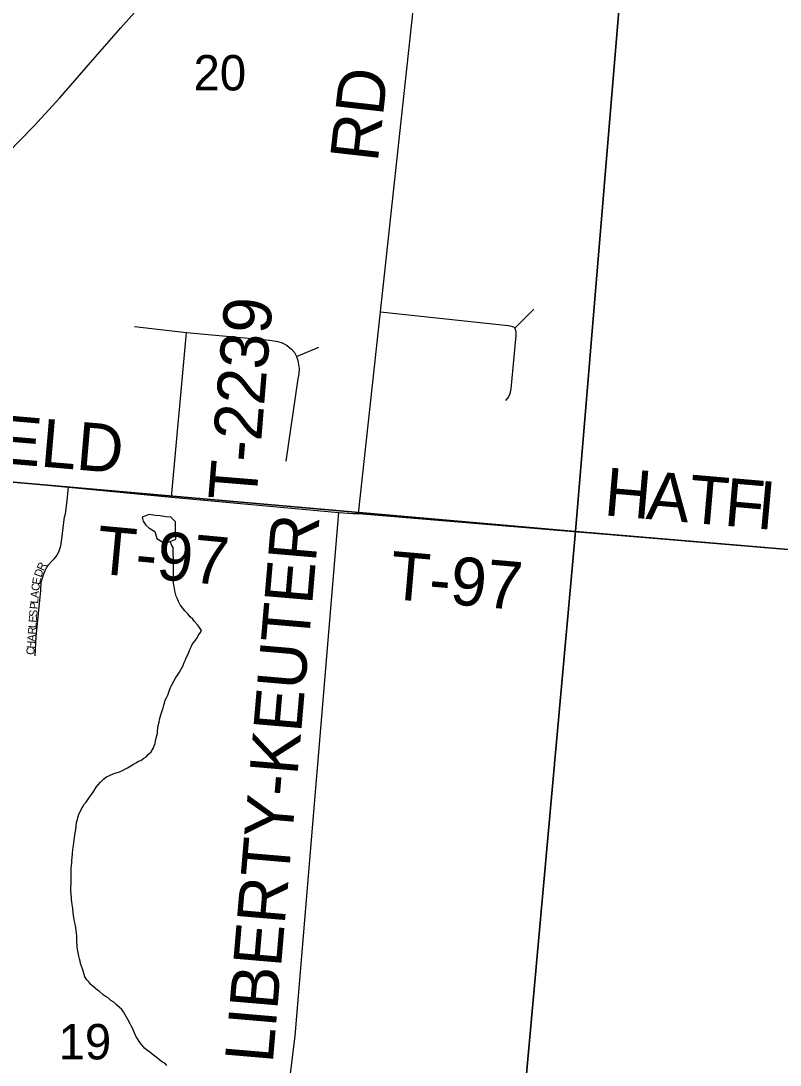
# Model space of a CAD drawing. Extents: x 1310247 to 1664935, y 284496 to 704931.
# Drawn here: x 1500802 to 1505542, y 533879 to 540403 of the extents above; entities that cross this region are included whole.
import ezdxf

# ---------------------------------------------------------------- set-up
doc = ezdxf.new("R2010")
doc.units = 0
for name, color, linetype in [('GM_P_State_Location', 7, 'Continuous'), ('GM_P_State_Shield', 7, 'Continuous'), ('GM_X_County', 7, 'Continuous'), ('GM_X_County_Subdivision_Text', 7, 'Continuous'), ('GM_X_Minor_River', 7, 'Continuous'), ('GM_X_Minor_River_Text', 7, 'Continuous'), ('GM_X_State_Location', 7, 'Continuous'), ('GM_X_Township_Subdivision', 7, 'Continuous'), ('GM_X_US_Location', 7, 'Continuous')]:
    doc.layers.add(name, color=color, linetype=linetype)

msp = doc.modelspace()

# ---------------------------------------------------------------- linework, layer by layer
at = {"layer": 'GM_P_State_Shield'}
msp.add_lwpolyline([(1497842.4, 537280.6), (1497890.5, 537313.9), (1498090.9, 537463.7), (1498260.7, 537596.1), (1498392.4, 537696.8), (1498610.3, 537858.8), (1498790.1, 537991), (1499068.3, 538203.2), (1499355, 538437.2), (1499637.6, 538669.3), (1499911.9, 538887.6), (1500198.7, 539125.6), (1500428, 539312.9), (1500585.9, 539451.6), (1500717.4, 539576.9), (1500882.1, 539745.6), (1501044.9, 539922.3), (1501236.8, 540142.5), (1501424.7, 540358.7), (1501682.6, 540649.6)], dxfattribs=at)
at = {"layer": 'GM_X_County'}
for points in [[(1504714.5, 542624.4), (1504265.1, 537211.9), (1498759.4, 537695), (1499279.9, 543164.2)], [(1504740.5, 542623.8), (1510260.5, 542198.5), (1509753.1, 536749.2), (1504265.1, 537211.9), (1504714.5, 542624.4)], [(1504265.1, 537211.9), (1503657, 530478.8), (1503167.8, 530511.9), (1498155.8, 530987.7), (1498759.4, 537695)], [(1504265.1, 537211.9), (1509753.1, 536749.2), (1509752.4, 536705.9), (1509175.9, 529957.5), (1508208, 530053.6), (1503657, 530478.8)]]:
    msp.add_lwpolyline(points, close=True, dxfattribs=at)
at = {"layer": 'GM_X_County_Subdivision_Text'}
for points in [[(1502908.7, 537324.7), (1503046.2, 538585.4), (1503251.6, 540468.6), (1503227.4, 540555.4), (1503207.5, 540660.2), (1503488.5, 542713.6)], [(1503046.2, 538585.4), (1503844.4, 538499.4), (1503864.7, 538494.7), (1503876.9, 538491.8), (1503885.1, 538482.8), (1503890.7, 538469.6), (1503891.7, 538459), (1503892, 538436.5), (1503859.8, 538103.9), (1503854.3, 538073), (1503846.6, 538053.2), (1503826.8, 538031.2)], [(1503885.1, 538482.8), (1504005.1, 538600.9)], [(1501510.6, 538494.6), (1501835.3, 538455.7), (1502355, 538408.7), (1502406.6, 538400.8), (1502433, 538391.5), (1502464.7, 538374.3), (1502491.1, 538351.9), (1502509.6, 538330.7), (1502522.5, 538306.5), (1502530.8, 538280.5), (1502538.7, 538230.3), (1502537.4, 538198.6), (1502530.8, 538165.6), (1502455.5, 537652.8)], [(1501741.2, 537427.2), (1501835.3, 538455.7)], [(1502522.5, 538306.5), (1502662.6, 538363.9)], [(1498392.4, 537696.8), (1500053.6, 537587.2), (1501098.2, 537489.2), (1501741.2, 537427.2), (1502787.7, 537330.7)], [(1502000.9, 530629.2), (1502097.5, 531714.6), (1502112.7, 531805.8), (1502133.5, 531909), (1502174.9, 532004.5), (1502183.8, 532064.7), (1502222.2, 533132.2), (1502228.3, 533196.3), (1502246.8, 533229.4), (1502266.7, 533249.4), (1502310.6, 533260.2), (1502383.4, 533260.9), (1502406, 533274.8), (1502416, 533294), (1502422.8, 533316.6), (1502513.1, 534062.2), (1502787.7, 537330.7), (1502875.3, 537325.4), (1502908.7, 537324.7)], [(1502908.7, 537324.7), (1505644.6, 537095.4), (1506035.3, 537044)]]:
    msp.add_lwpolyline(points, dxfattribs=at)
at = {"layer": 'GM_X_Minor_River'}
for points in [[(1501769.2, 537165.7), (1501766.4, 537215.9), (1501767.1, 537244), (1501767.9, 537274.1), (1501738.4, 537302.9), (1501708.3, 537303.7), (1501670.3, 537310.6), (1501640.2, 537313.3), (1501602.2, 537318.3), (1501559.6, 537301.2)], [(1501559.6, 537301.2), (1501565, 537277), (1501582.5, 537252.5), (1501600.2, 537236), (1501637.8, 537213), (1501650.8, 537168.6), (1501688.4, 537145.6), (1501712.4, 537143), (1501732.7, 537150.5), (1501769.2, 537165.7)]]:
    msp.add_lwpolyline(points, dxfattribs=at)
at = {"layer": 'GM_X_Minor_River_Text'}
for points in [[(1501843, 536442.6), (1501851.7, 536462.4), (1501856.2, 536476.2), (1501866.9, 536495.9), (1501873.3, 536509.8), (1501885.9, 536525.4), (1501898.5, 536541), (1501911.3, 536564.7), (1501921.9, 536580.4), (1501928.4, 536594.2), (1501916.9, 536612.6), (1501903.4, 536629.1), (1501886, 536649.6), (1501874.4, 536664), (1501858.9, 536680.5), (1501843.4, 536699), (1501826, 536717.6), (1501810.5, 536736.1), (1501797, 536754.5), (1501785.6, 536774.9), (1501776.3, 536795.3), (1501770.7, 536809.4), (1501767.2, 536825.6), (1501763.7, 536841.7), (1501760.2, 536857.9), (1501756.8, 536876), (1501755.4, 536894.1), (1501754.1, 536916.2), (1501754.6, 536930.2), (1501755.2, 536948.2), (1501753.7, 536962.2), (1501754.4, 536986.3), (1501755.1, 537006.3), (1501753.6, 537020.3), (1501754, 537034.4), (1501754.5, 537048.4), (1501753.1, 537066.4), (1501751.5, 537080.5), (1501752.1, 537098.5), (1501752.6, 537112.5), (1501744.2, 537125.6), (1501732.7, 537150.5)], [(1501151.3, 534660.7), (1501150.2, 534686.8), (1501147.2, 534718.9), (1501142.2, 534751.2), (1501137, 534775.4), (1501131.8, 534801.6), (1501128.8, 534829.7), (1501125.7, 534857.9), (1501122.4, 534882), (1501119, 534898.1), (1501117.5, 534914.2), (1501117.9, 534928.2), (1501116.4, 534942.3), (1501113.3, 534970.4), (1501113.9, 534988.5), (1501114.6, 535010.5), (1501115.1, 535024.5), (1501115.5, 535038.5), (1501116.1, 535056.5), (1501114.6, 535070.6), (1501115, 535084.6), (1501115.9, 535110.6), (1501118.9, 535140.6), (1501119.5, 535158.6), (1501122, 535174.5), (1501122.9, 535200.6), (1501125.8, 535226.5), (1501130.6, 535250.4), (1501131.1, 535266.4), (1501133.7, 535284.4), (1501136.2, 535300.3), (1501138.8, 535316.3), (1501141.2, 535330.2), (1501143.9, 535350.2), (1501146.6, 535370.1), (1501149.4, 535394.1), (1501154, 535414), (1501158.6, 535431.9), (1501163.1, 535445.8), (1501171.7, 535461.5), (1501178.2, 535475.4), (1501188.8, 535493.1), (1501195.3, 535506.9), (1501209.9, 535522.5), (1501226.7, 535546), (1501241.6, 535569.6), (1501256.3, 535591.2), (1501271.2, 535614.7), (1501283.7, 535630.4), (1501298.3, 535646), (1501317.1, 535665.4), (1501335.6, 535678.9), (1501354, 535688.3), (1501378.4, 535697.6), (1501396.7, 535705), (1501417, 535710.4), (1501435.4, 535719.9), (1501453.8, 535729.3), (1501468.1, 535736.9), (1501488.6, 535748.3), (1501505, 535759.8), (1501519.3, 535767.4), (1501535.7, 535776.9), (1501550, 535782.4), (1501568.5, 535795.9), (1501582.9, 535805.5), (1501597.4, 535821.1), (1501616, 535836.5), (1501628.9, 535860.2), (1501633.4, 535874), (1501639.8, 535887.9), (1501642.4, 535903.8), (1501647, 535923.7), (1501654, 535951.5), (1501654.5, 535967.6), (1501657, 535981.5), (1501659.6, 535999.5), (1501664.3, 536021.3), (1501666.9, 536037.3), (1501675.9, 536067.1), (1501682.8, 536092.9), (1501689.4, 536110.7), (1501693.9, 536126.6), (1501698.4, 536140.5), (1501703, 536158.4), (1501711.6, 536174.2), (1501718.1, 536190), (1501724.7, 536207.8), (1501729.2, 536221.7), (1501735.8, 536237.5), (1501742.2, 536251.3), (1501757.2, 536276.9), (1501770, 536300.6), (1501778.5, 536314.3), (1501791.2, 536334), (1501804, 536357.6), (1501814.7, 536375.3), (1501821.3, 536393.2), (1501827.8, 536407), (1501834.3, 536422.8), (1501843, 536442.6)], [(1501712.2, 533876), (1501700.6, 533890.4), (1501686.7, 533896.8), (1501669, 533909.4), (1501655.4, 533921.8), (1501637.7, 533934.4), (1501622.1, 533946.9), (1501604.5, 533961.5), (1501588.7, 533972), (1501573.1, 533984.5), (1501553.7, 534007.1), (1501540.3, 534025.6), (1501526.9, 534046), (1501519.3, 534060.3), (1501506.2, 534088.7), (1501498.8, 534109), (1501489.2, 534123.3), (1501483.7, 534137.5), (1501468.5, 534164), (1501460.9, 534178.3), (1501453.3, 534192.6), (1501441.9, 534210.9), (1501432.3, 534225.3), (1501414.7, 534239.8), (1501399.1, 534254.3), (1501381.6, 534270.9), (1501363.8, 534281.5), (1501346.3, 534298), (1501328.6, 534308.6), (1501314.8, 534317), (1501293.4, 534337.8), (1501279.6, 534346.2), (1501252.2, 534369.1), (1501238.6, 534381.5), (1501225, 534398), (1501213.4, 534412.3), (1501200, 534430.8), (1501194.7, 534453), (1501185.5, 534479.3), (1501180.1, 534497.5), (1501174.6, 534513.7), (1501171, 534527.9), (1501167.5, 534542), (1501164.1, 534560.1), (1501158.8, 534582.3), (1501155.4, 534600.5), (1501153.9, 534616.6), (1501152.4, 534632.6), (1501150.8, 534646.7), (1501151.3, 534660.7)]]:
    msp.add_lwpolyline(points, dxfattribs=at)
at = {"layer": 'GM_X_State_Location'}
msp.add_lwpolyline([(1500890.1, 536436.1), (1500897.9, 536556.4), (1500918.2, 536761.2), (1500926, 536844.1), (1500929.2, 536895.7), (1500933.8, 536916), (1500938.5, 536928.5), (1500944.8, 536948.9), (1500952.6, 536969.2), (1500962, 536984.8), (1500974.5, 537005.1), (1500993.3, 537025.5), (1501008.9, 537042.7), (1501021.4, 537056.7), (1501038.6, 537086.4), (1501051.1, 537124), (1501058.9, 537181.8), (1501066.7, 537255.3), (1501074.6, 537302.2), (1501079.2, 537322.5), (1501088.6, 537388.2), (1501098.2, 537489.2)], dxfattribs=at)

# ---------------------------------------------------------------- texts
at = {"layer": 'GM_P_State_Location'}
for s, rotation, p in [('D', 69.91979, (1500928.5, 536922.9)), ('R', 64.73813, (1500943.1, 536963.1)), ('E', 80.61403, (1500920.3, 536877.7)), ('C', 82.35078, (1500915.1, 536838.8)), ('L', 85.632, (1500908.8, 536760.7)), ('A', 85.20731, (1500911.5, 536795.7)), ('S', 85.632, (1500902.5, 536677.3)), ('P', 85.62159, (1500906.2, 536725.6)), ('E', 85.62159, (1500899.8, 536642.2)), ('R', 85.64008, (1500894.1, 536567.6)), ('L', 85.62434, (1500897.1, 536607.1)), ('H', 85.6348, (1500887.4, 536479.9)), ('A', 85.62476, (1500890.8, 536523.7)), ('C', 85.62364, (1500884.4, 536440.4))]:
    msp.add_text(s, height=50, rotation=rotation, dxfattribs=at).set_placement(p)
at = {"layer": 'GM_X_Township_Subdivision'}
for s, rotation, p in [('RD', 83.55009, (1503029.2, 539515.4)), ('T-2239', 85.31397, (1502270.7, 537396)), ('HATFIELD', 355.07337, (1499496.9, 537741.8)), ('H', 355.04699, (1504436.8, 537314.7)), ('A', 355.04849, (1504699.9, 537291.9)), ('T', 355.04808, (1504962.9, 537269.2)), ('F', 355.0472, (1505186.4, 537249.8)), ('I', 354.86493, (1505387.8, 537232.3)), ('T-97', 354.67913, (1501263.6, 536951.3)), ('LIBERTY-KEUTER', 85.09798, (1502373.9, 533885.6)), ('T-97', 355.03026, (1503097.1, 536792.2))]:
    msp.add_text(s, height=300, rotation=rotation, dxfattribs=at).set_placement(p)
at = {"layer": 'GM_X_US_Location'}
for s, p in [('20', (1501879.4, 539968.8)), ('19', (1501036.8, 533914.4))]:
    msp.add_text(s, height=221, rotation=0.00001, dxfattribs=at).set_placement(p)

doc.saveas('drawing.dxf')
